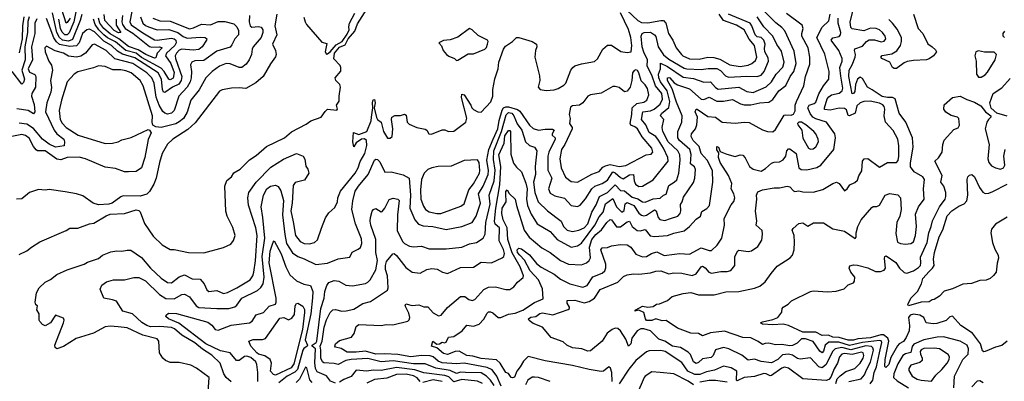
# Model space of a CAD drawing. Extents: x 1603745 to 1745082, y 385868 to 533966.
# Tile 484 of 646: x 1720009 to 1727573, y 446417 to 449192. Entities that reach past the tile are written whole.
import ezdxf

# ---------------------------------------------------------------- set-up
doc = ezdxf.new("R2010")
doc.units = 0

msp = doc.modelspace()

# ---------------------------------------------------------------- linework, layer by layer
at = {"layer": '0CON20XD'}
for points in [[(1720396.4, 449205), (1720375, 449170.4), (1720365, 449164.7), (1720315.8, 449325.8)], [(1721983.8, 449235), (1721970, 449145), (1721984.8, 449075), (1721950.5, 449005), (1721974.6, 448954.6), (1721979.4, 448925), (1721973.5, 448906.5), (1721935, 448852.9), (1721879.5, 448755), (1721823.4, 448706.6), (1721745.5, 448664.5), (1721695, 448669.4), (1721636.1, 448666.1), (1721565, 448654), (1721545, 448644), (1721358.4, 448401.6), (1721301, 448349), (1721185.8, 448275), (1721145, 448237.1), (1721105, 448166.2), (1721082.5, 448095), (1721057.1, 447975), (1721040.5, 447929.5), (1721006.9, 447873.1), (1720985, 447852.2), (1720935, 447836.4), (1720805, 447840), (1720785, 447833.3), (1720720, 447785), (1720695, 447776.7), (1720615, 447771.2), (1720572.5, 447785), (1720495, 447839.2), (1720445, 447855.8), (1720359.5, 447870.5), (1720235, 447890), (1720205, 447883.3), (1720155, 447888.8), (1720085, 447866.2), (1720025, 447816.2), (1719985, 447814)], [(1720100, 447445), (1720163.3, 447486.7), (1720365, 447573.8), (1720395, 447592), (1720455, 447592.9), (1720545, 447626), (1720578.8, 447631.2), (1720672.3, 447687.7), (1720705, 447700), (1720814.2, 447704.2), (1720905, 447732), (1720925, 447728.8), (1720935, 447717.5), (1720967.3, 447627.3), (1721035, 447531.2), (1721103.3, 447465), (1721165, 447428.8), (1721195, 447428), (1721305, 447404), (1721423.9, 447403.9), (1721575, 447444), (1721630.5, 447469.5), (1721652.7, 447497.3), (1721664, 447535), (1721646.5, 447596.5), (1721603.1, 447685), (1721591.7, 447721.7), (1721585.5, 447915), (1721601.7, 447958.3), (1721636, 447985), (1721655, 448016.2), (1721703.3, 448045), (1721773.8, 448116.2), (1721825, 448150), (1721905, 448218.6), (1722043.3, 448285), (1722097.9, 448332.1), (1722210.2, 448389.8), (1722246.2, 448415), (1722325, 448443.1), (1722355, 448486.7), (1722375, 448504.4), (1722445, 448496.7), (1722450, 448505), (1722443.2, 448535), (1722463.5, 448566.5), (1722463, 448605), (1722473.6, 448675), (1722467.7, 448695), (1722439, 448725), (1722431.7, 448745), (1722476.4, 448796.4), (1722476.5, 448825), (1722470.4, 448840.4), (1722421.5, 448891.5), (1722428.8, 448935), (1722465, 448981.2), (1722510.5, 448999.5), (1722533, 449045), (1722584, 449105), (1722605, 449160), (1722675, 449273.8)], [(1721457.5, 446335), (1721465.3, 446445.3), (1721368.2, 446518.2), (1721325, 446539.9), (1721235, 446561.4), (1721165, 446560.4), (1721130.4, 446575), (1721109.8, 446595), (1721084.1, 446635), (1721078.1, 446725), (1721065, 446741.4), (1720955, 446771.9), (1720835, 446828.2), (1720765, 446834.2), (1720705, 446839.6), (1720665, 446834.5), (1720575.8, 446785), (1720444, 446745), (1720345.4, 446684.6), (1720295, 446666.2), (1720281.2, 446675), (1720280, 446695), (1720345.8, 446865.8), (1720350, 446885), (1720345, 446901.2), (1720285, 446923.8), (1720245, 446866.2), (1720205, 446843.3), (1720185, 446853.3), (1720163.8, 446875), (1720158.8, 446885), (1720160, 446935), (1720141.2, 446965), (1720146.7, 446995), (1720132.3, 447002.3), (1720126.9, 447025), (1720138.8, 447095), (1720158.6, 447135), (1720205, 447176.5), (1720245, 447198.2), (1720295, 447236.9), (1720375, 447273.2), (1720505, 447315.6), (1720529.8, 447330.2), (1720615, 447359.4), (1720646.2, 447383.8), (1720710.2, 447409.8), (1720755, 447418.1), (1720795, 447414.4), (1720835, 447424.3), (1720862.1, 447422.1), (1720945, 447367.5), (1721013.9, 447283.9), (1721095, 447207.3), (1721145, 447175.3), (1721175, 447172), (1721235, 447219), (1721275, 447233.9), (1721335, 447203.3), (1721395, 447199.6), (1721425.5, 447165), (1721447.6, 447117.6), (1721461.2, 447105), (1721524.6, 447114.6), (1721575, 447091.5), (1721605, 447098.7), (1721677, 447133), (1721780, 447195), (1721799.1, 447225), (1721808.9, 447255), (1721819.9, 447340.1), (1721833.7, 447535), (1721823.2, 447595), (1721768.1, 447768.1), (1721762.8, 447825), (1721769.7, 447865), (1721826.2, 447943.8), (1721939.4, 448060.6), (1722035, 448122.5), (1722135, 448165.6), (1722188, 448145), (1722200.4, 448120.4), (1722208.5, 448068.5), (1722224, 448045), (1722230, 448015), (1722198.4, 447961.6), (1722126.6, 447943.4), (1722109.7, 447920.3), (1722103.3, 447785), (1722091.6, 447725), (1722109.5, 447640.5), (1722128.8, 447535), (1722165, 447490), (1722195, 447474.6), (1722235, 447470.8), (1722275, 447482.5), (1722298.1, 447501.9), (1722327, 447593), (1722359.7, 447670.3), (1722385, 447708.8), (1722429.7, 447750.3), (1722452, 447795), (1722454.2, 447825), (1722472.9, 447875), (1722587.2, 448015), (1722610.6, 448055), (1722625.7, 448104.3), (1722661.2, 448165), (1722675, 448227.5), (1722672.7, 448265), (1722657.8, 448277.8), (1722635, 448274.6), (1722594.2, 448245.8), (1722575, 448216.7), (1722569.2, 448255), (1722574.7, 448325.3), (1722615, 448312.1), (1722675, 448334.5), (1722710.4, 448415), (1722713.1, 448443.1), (1722722.7, 448515), (1722720, 448555), (1722725, 448576), (1722735, 448580.8), (1722740.2, 448555), (1722732, 448515), (1722750.4, 448440.4), (1722757.2, 448427.2), (1722787.1, 448405), (1722803.1, 448335), (1722835, 448283.3), (1722855, 448283.3), (1722870, 448295), (1722875.6, 448355), (1722865.8, 448425), (1722868.8, 448445), (1722892.1, 448457.9), (1722935, 448457.1), (1722965, 448465.8), (1722978.1, 448458.1), (1722985.9, 448405.9), (1723000.9, 448390.9), (1723060, 448365), (1723125, 448352.5), (1723137.5, 448345), (1723152.5, 448315), (1723173, 448313), (1723255, 448346.2), (1723275, 448346.2), (1723304.2, 448334.2), (1723345, 448337.5), (1723436, 448405), (1723443.1, 448436.9), (1723403.2, 448595), (1723405, 448620), (1723425, 448614.2), (1723475, 448537.1), (1723482.9, 448515), (1723495, 448502.3), (1723530, 448485), (1723555, 448481.5), (1723628.1, 448561.9), (1723643.5, 448605), (1723644.3, 448655.7), (1723660.5, 448739.5), (1723684.2, 448815), (1723689.4, 448865), (1723726, 448965), (1723740.7, 448989.3), (1723795, 449025.4), (1723825.7, 449054.3), (1723845, 449056.8), (1723946.7, 449025), (1723978.5, 449005), (1723981.2, 448985), (1723971.3, 448955), (1723965.8, 448905), (1724001.6, 448761.6), (1724005.3, 448724.7), (1723993.3, 448675), (1724006.4, 448656.4), (1724055, 448648.1), (1724115, 448654.4), (1724145.4, 448664.6), (1724189.6, 448690.4), (1724206, 448705), (1724243.8, 448805), (1724258.8, 448825), (1724275, 448837.1), (1724325, 448853.1), (1724425, 448871.2), (1724447.2, 448892.8), (1724488.8, 448965), (1724525, 448997.5), (1724555, 448996), (1724627.6, 448947.6), (1724675, 448939.4), (1724706.2, 448945), (1724713.1, 448995), (1724703.3, 449055), (1724685, 449116), (1724624.5, 449245)], [(1720487.1, 449232.9), (1720473.9, 449185), (1720415, 449040.2), (1720385, 449027.9), (1720338.4, 449035), (1720314.5, 449054.5), (1720294.2, 449094.2), (1720260.1, 449245)], [(1720443.8, 449266.2), (1720425.2, 449174.8), (1720388.5, 449091.5), (1720375, 449076.7), (1720355, 449076.9), (1720335, 449095.2), (1720322.6, 449125), (1720310.9, 449195)], [(1720869.6, 449255), (1720854.4, 449175), (1720865, 449151.9), (1720955, 449091), (1721045, 449038), (1721065.6, 449035.6), (1721175, 449050.6), (1721196, 449046), (1721208.8, 449035), (1721210.3, 449015), (1721200, 448995), (1721138.3, 448935), (1721129.8, 448915), (1721170.1, 448855), (1721195, 448787.1), (1721187.2, 448742.8), (1721165, 448730), (1721155, 448735.3), (1721118.9, 448795), (1721095, 448819.4), (1720945, 448902.2), (1720904, 448934), (1720825.2, 448955.2), (1720745, 449022.8), (1720685, 449053.1), (1720655, 449076.8), (1720616.1, 449115), (1720587.9, 449155), (1720577.5, 449195)], [(1721633.6, 446413.6), (1721595.9, 446445.9), (1721576.9, 446475), (1721549.7, 446555), (1721485, 446618.1), (1721412.9, 446662.9), (1721355, 446711.3), (1721255, 446770.7), (1721199.7, 446819.7), (1721175, 446828.5), (1721085, 446836.3), (1721015, 446834.9), (1720985, 446844.3), (1720948.5, 446868.5), (1720875, 446935.4), (1720802, 446955), (1720751.8, 447031.8), (1720723, 447043), (1720655, 447053.8), (1720626.2, 447125), (1720641.2, 447155), (1720675, 447179.2), (1720730, 447195), (1720815, 447194.4), (1720885, 447213.3), (1720925.5, 447214.5), (1720975, 447188.8), (1721083.4, 447083.4), (1721132.9, 447052.9), (1721195, 447048.9), (1721255, 447082.3), (1721275.3, 447085.3), (1721315, 447064.5), (1721365, 446996.2), (1721385, 446982.4), (1721524, 446976), (1721615, 446974.6), (1721662.2, 446987.8), (1721678.5, 447001.5), (1721716.2, 447055), (1721835.6, 447114.4), (1721863, 447137), (1721880, 447165), (1721888.4, 447215), (1721872.7, 447375), (1721892.8, 447515), (1721878.3, 447675), (1721863.2, 447755), (1721881.8, 447845), (1721908.8, 447895), (1721935, 447913.8), (1721975, 447923.1), (1721995, 447912), (1722015, 447878), (1722034.8, 447804.8), (1722029.4, 447695), (1722045, 447543.3), (1722060, 447475), (1722105, 447403.2), (1722145, 447374.6), (1722195, 447357.7), (1722283.4, 447313.4), (1722375, 447322.9), (1722455, 447356.5), (1722545, 447370), (1722563, 447407), (1722610.2, 447429.8), (1722626.2, 447443.8), (1722638.5, 447475), (1722635, 447510), (1722588.9, 447625), (1722560.3, 447735), (1722568.1, 447801.9), (1722586.2, 447875), (1722611.8, 447915), (1722686, 448004), (1722735, 448113.3), (1722745, 448122.2), (1722758.9, 448118.9), (1722775, 448101.9), (1722815, 448021.9), (1722863.3, 448023.3), (1722955, 448002.2), (1723002.1, 447975), (1723010.8, 447845), (1723005.8, 447745), (1723043.8, 447655), (1723073.7, 447623.7), (1723109.7, 447609.7), (1723184.3, 447604.3), (1723285, 447582.3), (1723405, 447603.8), (1723485, 447634.5), (1723516.2, 447685), (1723550.4, 447785), (1723534.8, 447855.2), (1723570, 447915), (1723607.6, 448005), (1723611.2, 448035), (1723598.5, 448115), (1723612.2, 448195), (1723645.7, 448274.3), (1723682.3, 448355), (1723692.6, 448417.4), (1723715, 448497.8), (1723725, 448514.4), (1723745, 448523.1), (1723765, 448523.5), (1723833.7, 448503.7), (1723850.8, 448490.8), (1723925, 448383.5), (1723955, 448357.6), (1723995, 448344.4), (1724045, 448351.3), (1724101.2, 448351.2), (1724114.4, 448345), (1724099.5, 448315), (1724100.6, 448305), (1724122.2, 448285), (1724123.6, 448275), (1724075, 448176.5), (1724067.7, 448145), (1724067.4, 448037.4), (1724096.2, 447975), (1724071.8, 447895), (1724085, 447861.9), (1724119.2, 447839.2), (1724195, 447821.9), (1724245, 447765.6), (1724295, 447759.5), (1724315, 447768.6), (1724355, 447816.7), (1724405.3, 447895), (1724426.5, 447915), (1724485, 447935.7), (1724525, 447959.7), (1724566.2, 448023.8), (1724585, 448017.9), (1724625, 447981.1), (1724645, 447970.5), (1724695, 448000.6), (1724723.7, 448003.7), (1724728.9, 447955), (1724739.9, 447929.9), (1724765, 447910.9), (1724795, 447913.6), (1724875, 447963.1), (1724990, 448105), (1724988.9, 448135), (1724955.9, 448205), (1724917.3, 448267.3), (1724895.1, 448295.1), (1724846, 448326), (1724820.3, 448385), (1724786.6, 448425), (1724796, 448484), (1724855, 448491.8), (1724883.5, 448505), (1724930.3, 448545), (1724947.7, 448582.3), (1724941.4, 448625), (1724894.2, 448684.2), (1724865, 448766.8), (1724829.2, 448835), (1724833.4, 448885), (1724803.2, 448943.2), (1724790.9, 448985), (1724784.4, 449065.6), (1724791.5, 449085), (1724806.4, 449093.6), (1724855, 449096.4), (1724885, 449076.9), (1724895, 449063.3), (1724913.5, 448985), (1724955, 448921.3), (1724995, 448888.9), (1725115, 448821.1), (1725135, 448814.1), (1725245, 448810.2), (1725298.2, 448818.2), (1725365, 448817.8), (1725392.5, 448802.5), (1725431.7, 448761.7), (1725455, 448752.1), (1725595, 448759.1), (1725674.7, 448755.3), (1725705, 448766.8), (1725728.8, 448795), (1725761.8, 448875), (1725760.1, 448900.1), (1725732.8, 448945), (1725730.1, 448970.1), (1725735.3, 449005.3), (1725725, 449035.6), (1725706.7, 449055), (1725675, 449061.9), (1725658.3, 449075), (1725634.1, 449144.1), (1725621.1, 449165), (1725455.1, 449235.1)], [(1720749.7, 449195), (1720750, 449150), (1720786.9, 449093.1), (1720767.6, 449092.4), (1720735, 449108), (1720664.2, 449185), (1720657.4, 449232.6)], [(1723655, 446383.7), (1723626.4, 446426.4), (1723595.8, 446455.8), (1723555, 446482.5), (1723435, 446484.1), (1723395, 446485.5), (1723365, 446476.1), (1723315, 446500), (1723205, 446516.4), (1723125, 446551.7), (1723035, 446550), (1722877.2, 446572.8), (1722785, 446565.8), (1722685, 446591.1), (1722555.8, 446585), (1722514.4, 446575), (1722455, 446546.6), (1722424.2, 446554.2), (1722345, 446557.2), (1722335, 446565.4), (1722323.9, 446595), (1722323.2, 446655), (1722316.7, 446685), (1722331.9, 446725), (1722348.8, 446831.2), (1722365, 446888.9), (1722395, 446944.5), (1722415, 446964.5), (1722435, 446967.9), (1722485, 446955.5), (1722518.1, 446958.1), (1722575, 446971.2), (1722645, 447014.5), (1722705, 447030), (1722834.2, 447115), (1722839.2, 447135), (1722834.7, 447225), (1722820, 447275), (1722819.2, 447305), (1722827.9, 447335), (1722875, 447396), (1722885, 447398), (1722905, 447381.9), (1722975, 447289.6), (1723025, 447253.8), (1723085, 447245.4), (1723136.4, 447273.6), (1723175, 447281.5), (1723216.6, 447276.6), (1723256.2, 447255), (1723295, 447244.5), (1723395, 447289.2), (1723495, 447292.5), (1723555, 447330), (1723635, 447326.7), (1723715.8, 447364.2), (1723727.5, 447375), (1723733.6, 447396.4), (1723725, 447428.9), (1723691.5, 447495), (1723696.5, 447595), (1723662.9, 447622.9), (1723657.5, 447645), (1723665.8, 447745), (1723699, 447925), (1723706, 448066), (1723691, 448155), (1723731.9, 448245), (1723735, 448300.8), (1723765, 448341.8), (1723775, 448341.9), (1723780, 448335), (1723781.2, 448161.2), (1723801.7, 448091.7), (1723825, 448060), (1723864.7, 448024.7), (1723898.4, 447938.4), (1723906.6, 447895), (1723901.4, 447815), (1723909.8, 447765), (1723938.2, 447698.2), (1723985, 447626.2), (1724085, 447566.2), (1724137.3, 447505), (1724245, 447446.2), (1724295, 447455.4), (1724325, 447476.8), (1724427.4, 447615), (1724461.8, 447678.2), (1724491.5, 447715), (1724510.8, 447779.2), (1724565, 447819.2), (1724595.1, 447755.1), (1724635, 447715.4), (1724653.3, 447726.7), (1724661.9, 447778.1), (1724675, 447788.1), (1724727.8, 447765), (1724765, 447708), (1724785, 447691.3), (1724805, 447687.8), (1724825, 447692.8), (1724885, 447733.6), (1724897.8, 447725), (1724915, 447674.3), (1724928.1, 447658.1), (1724965, 447651.2), (1725008.6, 447665), (1725064.4, 447685), (1725083.2, 447705), (1725088.8, 447725), (1725086.9, 447773.1), (1725099.6, 447795), (1725108.8, 447831.2), (1725185, 447942), (1725196.1, 447975), (1725201.7, 448041.7), (1725193.1, 448063.1), (1725161.8, 448085), (1725167.5, 448157.5), (1725157.3, 448195), (1725076.8, 448265), (1725065.3, 448285), (1725066.2, 448333.8), (1725095.3, 448405), (1725098.4, 448455), (1725055, 448559.1), (1725021.4, 448661.4), (1724986.7, 448725), (1724984.8, 448745.2), (1724995, 448749.5), (1725005, 448745.2), (1725038.3, 448708.3), (1725062, 448692), (1725155, 448660.7), (1725245, 448582.2), (1725265, 448580.3), (1725305, 448598), (1725365, 448565.8), (1725415, 448566.9), (1725485, 448579.2), (1725546.4, 448546.4), (1725575, 448539.1), (1725625, 448538.1), (1725695, 448554.1), (1725765, 448557.9), (1725795, 448578.5), (1725840.9, 448645), (1725894.2, 448685.8), (1725927.8, 448755), (1725956.5, 448795), (1725974.4, 448855), (1725959.9, 448949.9), (1725886.3, 449106.3), (1725865, 449131.5), (1725816.9, 449166.9), (1725721.9, 449265)], [(1722365, 448928.8), (1722375, 448930.8), (1722395, 448944.4), (1722440.6, 448999.4), (1722485.4, 449025), (1722525, 449080.8), (1722541.5, 449115), (1722536.6, 449136.6), (1722543.1, 449165), (1722585, 449242.4)], [(1724561.4, 446415), (1724558.2, 446485), (1724548, 446518), (1724535, 446527.5), (1724495, 446495.5), (1724475, 446492.5), (1724385, 446506.5), (1724255, 446538.7), (1724045, 446572.5), (1723915, 446605.9), (1723878.8, 446571.2), (1723855, 446527.8), (1723827.5, 446495), (1723810.7, 446449.3), (1723795, 446441.9), (1723785, 446446), (1723765, 446477.1), (1723745, 446482.9), (1723700.9, 446555), (1723672.5, 446582.5), (1723555, 446591.6), (1723490.7, 446610.7), (1723443.3, 446615), (1723385, 446646.6), (1723353.5, 446646.5), (1723295, 446623.1), (1723265, 446629.4), (1723214.6, 446674.6), (1723173.8, 446685), (1723182.5, 446725), (1723215, 446701.2), (1723235, 446704), (1723255, 446716), (1723272.1, 446712.1), (1723285, 446716.7), (1723304.6, 446755), (1723345, 446759.7), (1723408.4, 446805), (1723445, 446848), (1723495, 446839.4), (1723538.2, 446855), (1723576, 446894), (1723600.3, 446939.7), (1723611.3, 446948.7), (1723625, 446950), (1723645, 446941.9), (1723684.2, 446905), (1723705, 446906.6), (1723765, 446932.5), (1723815, 446939.8), (1723875, 446962.7), (1723965, 447020.3), (1724030.5, 447049.5), (1724024.6, 447125.4), (1723994, 447195), (1723931.5, 447265), (1723886.8, 447346.8), (1723852.1, 447385), (1723834.8, 447405), (1723830.2, 447425), (1723845, 447438.7), (1723865, 447432.1), (1723925, 447388), (1723980.6, 447320.6), (1724015, 447291.8), (1724115, 447238), (1724165, 447199.6), (1724235, 447164.7), (1724335, 447140.3), (1724367.8, 447152.2), (1724412.5, 447217.5), (1724484.2, 447245.8), (1724504.3, 447265.7), (1724511.6, 447288.4), (1724510.9, 447315), (1724473.1, 447425), (1724485, 447440.6), (1724525, 447443.6), (1724555, 447455.4), (1724625, 447466.2), (1724675, 447463.8), (1724705.3, 447445.3), (1724742.4, 447392.4), (1724795, 447372.9), (1724825, 447374.5), (1724863, 447397), (1724905, 447410.4), (1724961.1, 447381.1), (1725038.4, 447391.6), (1725078.5, 447398.5), (1725155, 447391.5), (1725245, 447440.5), (1725305, 447421.2), (1725325, 447420.9), (1725368.3, 447461.7), (1725403.1, 447515), (1725422.7, 447615), (1725421.8, 447665), (1725475, 447772), (1725495, 447795.8), (1725502.8, 447825), (1725496.6, 447855), (1725475.4, 447895), (1725478.9, 447935), (1725455.6, 447995), (1725389.7, 448095), (1725378.2, 448135), (1725380.5, 448170.5), (1725364.4, 448194.4), (1725365, 448219.2), (1725378.2, 448215), (1725390.7, 448180.7), (1725441.2, 448161.2), (1725505, 448142.2), (1725545, 448154.3), (1725565, 448151.4), (1725582.4, 448132.4), (1725616.7, 448065), (1725645, 448045.4), (1725705, 448028.5), (1725739, 448051), (1725785, 448090), (1725805, 448098.5), (1725845, 448100), (1725875, 448117.1), (1725893.9, 448145), (1725901.8, 448185), (1725915, 448202.2), (1725925, 448201.1), (1725975.3, 448165), (1725995.7, 448055), (1726013, 448043), (1726055, 448039.7), (1726132, 448058), (1726165, 448075.4), (1726263.1, 448195), (1726277.5, 448285), (1726271.2, 448315), (1726206.9, 448406.9), (1726125, 448430), (1726102, 448445), (1726081.4, 448471.4), (1726064, 448515), (1726073.8, 448535), (1726111.9, 448548.1), (1726125, 448560.4), (1726148, 448622), (1726185, 448685.6), (1726225.4, 448735), (1726227.3, 448795), (1726195, 448928), (1726134.1, 449055), (1726174, 449136), (1726225, 449182.9), (1726236, 449235)], [(1723826.7, 447765), (1723885, 447576.9), (1723922.6, 447522.6), (1724019.9, 447439.9), (1724085.3, 447405.3), (1724163.1, 447345), (1724225, 447314.7), (1724325, 447309.5), (1724362.9, 447325), (1724385, 447344.5), (1724394.7, 447365.3), (1724385.7, 447445), (1724403.9, 447505), (1724435, 447542.5), (1724479.9, 447580.1), (1724519.3, 447635), (1724545, 447658.1), (1724555, 447657.1), (1724595, 447601.1), (1724625, 447602.4), (1724675, 447639.7), (1724695, 447646.4), (1724715, 447604.6), (1724753.5, 447573.5), (1724775, 447571.9), (1724815, 447581.5), (1724852.8, 447532.8), (1724885, 447527.8), (1724918.8, 447531.2), (1724985, 447535.4), (1725035, 447554.6), (1725115, 447570.4), (1725155.9, 447604.1), (1725205, 447660), (1725240, 447685), (1725249.5, 447720.5), (1725288.1, 447741.9), (1725307.8, 447765), (1725335.3, 447945), (1725331.9, 448035), (1725290.5, 448115), (1725245.2, 448165.2), (1725228, 448218), (1725184.2, 448265), (1725167.2, 448295), (1725170.4, 448315), (1725200.9, 448355), (1725211.6, 448385), (1725216.6, 448445), (1725199.1, 448485), (1725205, 448504.6), (1725215, 448505.6), (1725295, 448450), (1725355, 448443.1), (1725405, 448405.5), (1725505, 448398.9), (1725575, 448404.5), (1725612.6, 448402.6), (1725715, 448346.7), (1725755, 448334.2), (1725795, 448332), (1725815, 448350), (1725881.9, 448458.1), (1725895, 448463.1), (1725935, 448459.2), (1725955, 448466.2), (1725966.4, 448493.6), (1725967.6, 448535), (1725975.7, 448564.3), (1726033.4, 448685), (1726045.3, 448755), (1726079.6, 448850.4), (1726080.3, 448905), (1726065.8, 448975), (1726018.2, 449065), (1726017.1, 449085), (1726028.2, 449125), (1726020, 449150), (1725900.4, 449240.4)], [(1724675, 449263.3), (1724758.9, 449185), (1724785, 449169.6), (1724835, 449168.5), (1724935, 449186.8), (1724955.8, 449185), (1724972.5, 449165), (1724993.1, 449085), (1725027.1, 449035), (1725052, 448975), (1725094, 448925), (1725104, 448915), (1725155, 448893), (1725229, 448889), (1725296.7, 448903.3), (1725341.5, 448901.5), (1725388.9, 448888.9), (1725465, 448846.6), (1725545, 448833.5), (1725605, 448842.3), (1725634.9, 448855.1), (1725661.7, 448878.3), (1725671.2, 448905), (1725654.2, 448995), (1725613.5, 449043.5), (1725574.7, 449114.7), (1725515, 449150), (1725414.9, 449184.9), (1725383.1, 449235)], [(1726542.8, 446397.2), (1726564.4, 446425), (1726574.2, 446485), (1726591.5, 446528.5), (1726615, 446635.4), (1726631.6, 446715), (1726626.6, 446726.6), (1726615, 446730.7), (1726485, 446713.4), (1726385, 446692), (1726302.2, 446717.8), (1726225, 446717.4), (1726196.7, 446695), (1726185, 446648.6), (1726175, 446633.8), (1726155, 446647.5), (1726105, 446721.6), (1726045, 446741.5), (1726015, 446741.4), (1725981.5, 446708.5), (1725945, 446691.1), (1725925, 446688.9), (1725865, 446699.1), (1725815, 446696.2), (1725765, 446709.5), (1725735, 446707.6), (1725715, 446699.1), (1725682.6, 446722.6), (1725625, 446749.1), (1725565, 446753.4), (1725425, 446801.6), (1725315, 446787.4), (1725254.3, 446765), (1725225, 446784.7), (1725165, 446787.1), (1725063.8, 446825), (1724975, 446882), (1724945, 446880.3), (1724895, 446896.9), (1724865, 446883.5), (1724825, 446883.1), (1724815.7, 446895), (1724804, 446945), (1724765, 446962.5), (1724735, 446953.8), (1724743.3, 446965), (1724795, 446994.4), (1724835, 446984.4), (1724875, 446990.8), (1724902.5, 447007.5), (1724925, 447010), (1724985, 447036), (1725022.7, 447067.3), (1725105, 447090), (1725165, 447096.9), (1725225, 447081.1), (1725345, 447080.3), (1725435, 447103.6), (1725533.9, 447106.1), (1725655, 447130.5), (1725695, 447147.8), (1725735, 447179.4), (1725782, 447245), (1725828.9, 447301.1), (1725928.8, 447365), (1725945, 447383.8), (1725958.6, 447425), (1725961.4, 447485), (1725960, 447535), (1725944.3, 447575.7), (1725950.8, 447589.2), (1725995, 447626.9), (1726025, 447632.2), (1726065, 447608), (1726107, 447633), (1726185, 447632.9), (1726255, 447587.9), (1726345, 447568.1), (1726427, 447513), (1726436, 447524), (1726434, 447555), (1726447.5, 447605), (1726474.5, 447655), (1726555, 447751.4), (1726565, 447758.6), (1726595, 447759.2), (1726615, 447768), (1726658, 447845), (1726695, 447858.1), (1726755, 447847.5), (1726776, 447825), (1726780, 447735), (1726770.8, 447685), (1726748.9, 447635), (1726739.8, 447550.2), (1726753.6, 447485), (1726775, 447474), (1726815, 447470.4), (1726855, 447473.6), (1726875, 447485.8), (1726891.8, 447535), (1726900, 447605), (1726890.2, 447699.8), (1726915, 447756.2), (1726957.8, 447815), (1726952.1, 447895), (1726960, 447965), (1726947.5, 447985), (1726881.1, 448025), (1726853.6, 448063.6), (1726853.4, 448093.4), (1726874.4, 448215), (1726866.9, 448285), (1726815.6, 448405.6), (1726764.6, 448475), (1726735, 448584.3), (1726715.3, 448595.3), (1726675, 448594.8), (1726635, 448602.9), (1726557, 448653), (1726522.7, 448675), (1726485, 448740), (1726465, 448751.8), (1726444.7, 448735), (1726431.2, 448695), (1726425, 448640.8), (1726415, 448625.6), (1726405, 448623.5), (1726378.9, 448755), (1726380.8, 448805), (1726405.4, 448844.6), (1726428.6, 448905), (1726430.3, 448925), (1726421.6, 448955), (1726425, 448968.5), (1726485, 448988.9), (1726514.6, 449025.4), (1726535, 449037.8), (1726575, 449038.2), (1726627.2, 449022.8), (1726651.4, 449028.6), (1726664, 449045), (1726658.6, 449065), (1726638.6, 449095), (1726614.7, 449114.7), (1726588.8, 449125), (1726545, 449127.6), (1726495, 449106.5), (1726405, 449123.2), (1726393.5, 449133.5), (1726390.2, 449175), (1726409, 449255)], [(1726876.7, 449235), (1726911.3, 449125), (1726948.5, 449085), (1726985, 449006), (1727020, 448985), (1727045, 448960), (1727051.2, 448945), (1727028.8, 448915), (1726995, 448892.2), (1726975, 448884.5), (1726875, 448880), (1726828.3, 448871.7), (1726805, 448861.3), (1726745, 448817.1), (1726727, 448817), (1726715, 448824.4), (1726695, 448866.9), (1726632.5, 448895), (1726624.2, 448905), (1726635, 448916.2), (1726709.5, 448930.5), (1726747.1, 448952.9), (1726776, 448995), (1726784.1, 449025), (1726782.8, 449055), (1726749.4, 449119.4), (1726715.5, 449165), (1726685, 449193.7)], [(1720080.9, 449215), (1720071.2, 449178.8), (1720069.8, 449095), (1720049.9, 448985), (1720052, 448885), (1720025.6, 448805), (1720047.1, 448735), (1720039.5, 448710.5), (1720025, 448696.9), (1719952.2, 448795)], [(1720141.8, 449198.2), (1720126, 449165), (1720125.2, 449085), (1720100.2, 448985), (1720107.3, 448885), (1720075.6, 448815), (1720085, 448788.8), (1720125, 448770.3), (1720132.8, 448755), (1720129.7, 448675), (1720103.3, 448625), (1720099.1, 448605), (1720119.7, 448540.3), (1720124.4, 448485.6), (1720115, 448470.8), (1720074.7, 448494.7), (1719987.5, 448507.5)], [(1720041.4, 449215), (1720030.7, 449145), (1720027.8, 449045), (1720005, 448937.5)], [(1721032.8, 449202.8), (1721085, 449183.2), (1721165, 449181.5), (1721315, 449122), (1721345, 449128.9), (1721405, 449158.3), (1721475, 449152.7), (1721535, 449177.4), (1721585, 449179.2), (1721655, 449160), (1721677.9, 449137.9), (1721690.5, 449110.5), (1721689.2, 449075), (1721661.1, 449045), (1721640.1, 448999.9), (1721625, 448982.5), (1721525, 448949.4), (1721425, 448879.7), (1721355, 448875.4), (1721330.8, 448865), (1721321.1, 448845), (1721329.7, 448795), (1721326.5, 448746.5), (1721317.8, 448715), (1721295.7, 448675), (1721231.1, 448605), (1721194.7, 448495), (1721175, 448473.7), (1721145, 448467.5), (1721125, 448473.6), (1721107.8, 448487.8), (1721081.5, 448535), (1721058, 448598), (1721041.9, 448705), (1721024.9, 448744.9), (1720985.8, 448785), (1720878.8, 448855), (1720741.1, 448891.1), (1720672.5, 448955), (1720585, 449005.5), (1720565, 449000), (1720514.3, 448935.7), (1720478.3, 448911.7), (1720445, 448904.7), (1720385, 448912.9), (1720344.7, 448934.7), (1720282.6, 448952.6), (1720215, 448988.8), (1720203.4, 448976.6), (1720204.5, 448945), (1720232.2, 448875), (1720252.6, 448842.6), (1720262.3, 448805), (1720245.9, 448725), (1720252.4, 448672.4), (1720248.6, 448635), (1720216.8, 448553.2), (1720207.6, 448485), (1720273.1, 448343.1), (1720295, 448316.6), (1720348.1, 448275), (1720354.3, 448255), (1720350, 448225), (1720285, 448213.8), (1720235, 448237.6), (1720185.3, 448275), (1720115, 448357.4), (1720065, 448391.5), (1720005, 448398.4)], [(1720937.9, 449215), (1720954.6, 449164.6), (1720975, 449147.2), (1720998.2, 449138.2), (1721065, 449113.5), (1721155, 449116.7), (1721225, 449093.5), (1721265, 449063.8), (1721295, 449050.6), (1721395, 449058.8), (1721434.6, 449054.6), (1721446.3, 449046.3), (1721445.3, 449035), (1721411.6, 448985), (1721386.5, 448963.5), (1721342, 448958), (1721255, 448966.1), (1721235, 448958.4), (1721214, 448935), (1721204.8, 448915), (1721206.7, 448895), (1721254.2, 448755), (1721248.9, 448725), (1721232.4, 448697.6), (1721182.5, 448675), (1721125, 448634.4), (1721115, 448635.6), (1721107.3, 448657.3), (1721098.9, 448735), (1721071.9, 448785), (1720895, 448898.5), (1720798.8, 448928.8), (1720761.5, 448951.5), (1720715, 448993.8), (1720656.9, 449026.9), (1720585, 449099), (1720545, 449119.1), (1720525, 449114.8), (1720490.9, 449085), (1720466.2, 449015), (1720445, 448990.7), (1720395, 448986.4), (1720315, 449002.4), (1720291.5, 449021.5), (1720272.4, 449052.4), (1720215, 449201.5)], [(1720799, 449225), (1720793.9, 449175), (1720798.5, 449155), (1720820.5, 449125), (1720879.4, 449089.4), (1721006.7, 448986.7), (1721025, 448980.7), (1721084, 448984), (1721099.7, 448979.7), (1721102.7, 448975), (1721065.2, 448935), (1721055, 448898.8), (1721045, 448896.5), (1720977.5, 448925), (1720920.1, 448960.1), (1720845.5, 448985.5), (1720771.7, 449045), (1720703.2, 449083.2), (1720655, 449124.3), (1720625.6, 449165), (1720615.3, 449205)], [(1721775.7, 449224.3), (1721773.2, 449175), (1721780.7, 449145), (1721793.3, 449135), (1721845, 449141.1), (1721864, 449134), (1721876.9, 449115), (1721877.5, 449095), (1721863.5, 449055), (1721803.3, 448983.3)], [(1722191.7, 449211.7), (1722201.2, 449175), (1722213.3, 449155), (1722330, 449020), (1722370, 449010), (1722355.8, 448945), (1722365, 448928.8)], [(1722435, 446402.1), (1722398, 446418), (1722365, 446457.6), (1722295, 446488.2), (1722281.1, 446515), (1722277.8, 446557.8), (1722282.5, 446665), (1722256.9, 446685), (1722255.6, 446695), (1722285.6, 446714.4), (1722290.8, 446725), (1722323.4, 446975), (1722347.2, 447055), (1722352.2, 447105), (1722368.3, 447151.7), (1722385, 447174.1), (1722425, 447190), (1722460, 447185), (1722514.6, 447154.6), (1722565, 447150.4), (1722665, 447167.2), (1722685, 447176.9), (1722701.5, 447195), (1722745, 447271.9), (1722757.2, 447345), (1722744.8, 447405), (1722744.1, 447505), (1722706.9, 447615), (1722701.6, 447645), (1722705, 447673.3), (1722716.9, 447723.1), (1722727.5, 447735), (1722745, 447742.5), (1722785, 447718.2), (1722795, 447720.9), (1722814.7, 447745), (1722847.6, 447812.4), (1722877.3, 447822.7), (1722915, 447815.6), (1722924.3, 447805), (1722912.5, 447695), (1722909.7, 447575), (1722949.9, 447489.9), (1722965.3, 447475.3), (1723005, 447454.6), (1723035, 447449.1), (1723095, 447454.4), (1723155, 447434.4), (1723285.4, 447434.6), (1723405, 447445.3), (1723465, 447472.5), (1723519, 447481), (1723569.5, 447515), (1723585.9, 447545), (1723590.6, 447635), (1723623.5, 447775), (1723616.8, 447845), (1723653.5, 447956.5), (1723662.4, 448037.6), (1723648.2, 448118.2), (1723652.8, 448185), (1723709.9, 448335), (1723747.5, 448462.5), (1723765, 448479.7), (1723789.4, 448475), (1723804.6, 448455), (1723832.2, 448392.2), (1723865.6, 448345), (1723894.5, 448255), (1723925, 448225.5), (1723965, 448214.4), (1723981.5, 448185), (1723968.4, 448065), (1723970.9, 448005), (1723957.7, 447945), (1723966.6, 447866.6), (1723993.2, 447795), (1724064.5, 447725), (1724169.4, 447645), (1724187.1, 447605), (1724215, 447575.4), (1724255, 447565.8), (1724305, 447577.5), (1724345, 447595.6), (1724375, 447625.9), (1724405, 447715.5), (1724439.1, 447770.9), (1724462.9, 447835), (1724525, 447864.8), (1724585, 447924.3), (1724625, 447882.2), (1724655, 447877.9), (1724715, 447830), (1724757, 447817), (1724795, 447793.1), (1724815, 447790.3), (1724875, 447817.5), (1724928.3, 447821.7), (1724955.4, 447844.6), (1724975, 447852.7), (1724995, 447920.5), (1725038.2, 447945), (1725056.8, 447963.2), (1725074.2, 448015), (1725084.3, 448115), (1725081, 448155), (1725064.3, 448184.3), (1724990.7, 448255), (1724949.5, 448335), (1724944.7, 448365), (1724956.9, 448425), (1724931.8, 448455), (1724939, 448471), (1724995, 448518.3), (1725003.8, 448565), (1724982.3, 448645), (1724932.1, 448715), (1724918.6, 448745), (1724916.5, 448773.5), (1724931.6, 448815), (1724932.6, 448857.4), (1724985, 448832.3), (1725105, 448751.5), (1725185, 448742), (1725265, 448711.6), (1725315, 448715.4), (1725355, 448671.2), (1725375, 448659.5), (1725534.1, 448674.1), (1725595, 448640.4), (1725645, 448633.4), (1725745, 448676.5), (1725783.7, 448716.3), (1725821.6, 448775), (1725872.6, 448827.4), (1725883.3, 448865), (1725860.6, 448950.6), (1725825, 449002.2), (1725795, 449065.3), (1725725, 449137.5), (1725674.6, 449214.6)], [(1726317.7, 448757.7), (1726310.5, 448825), (1726327.6, 448875), (1726327.6, 448895), (1726301.7, 448955), (1726244.1, 449035), (1726255, 449053.8), (1726305, 449064.1), (1726315.9, 449075), (1726317.5, 449095), (1726298.2, 449165), (1726295.9, 449205)], [(1723365, 448880), (1723375, 448882.5), (1723455, 448929.2), (1723495, 448930.8), (1723583.6, 448966.4), (1723595, 448978.8), (1723604.3, 449005), (1723607.5, 449025), (1723602, 449035), (1723531, 449071), (1723485, 449114.6), (1723465, 449123.6), (1723375, 449058.5), (1723315, 449038.5), (1723265, 449031.4), (1723230, 449015), (1723250.7, 448990.7), (1723263.3, 448955), (1723287.5, 448925), (1723305, 448912), (1723350, 448895), (1723365, 448880)], [(1727573.6, 449055), (1727564.6, 449065), (1727563.5, 449085), (1727576.4, 449103.6)], [(1721803.3, 448983.3), (1721794.4, 448965), (1721790, 448925), (1721772.1, 448885), (1721748.3, 448851.7), (1721715, 448825.6), (1721695, 448824.6), (1721625, 448852.5), (1721595, 448856.1), (1721545, 448836.3), (1721486.8, 448795), (1721440.3, 448745), (1721386.9, 448655), (1721325, 448575.6), (1721296.9, 448483.1), (1721266.5, 448435), (1721235, 448407.2), (1721207.5, 448392.5), (1721095.6, 448365.6), (1721055, 448370), (1721032.3, 448382.3), (1721025.8, 448405.8), (1721029.2, 448455), (1720957.6, 448685), (1720935, 448724.5), (1720865, 448784.1), (1720825, 448800), (1720786.2, 448806.2), (1720725, 448806.6), (1720665, 448832.8), (1720615, 448837.3), (1720575, 448821.6), (1720456.9, 448793.1), (1720427.2, 448772.8), (1720374.7, 448715.3), (1720330.2, 448575), (1720313, 448495), (1720321.4, 448425), (1720335, 448398.5), (1720365.9, 448365), (1720457.3, 448305), (1720665, 448241.6), (1720722.5, 448245), (1720764.7, 448255.3), (1720795, 448271.1), (1720865, 448288.9), (1720995, 448350), (1721007.5, 448345), (1721020, 448325), (1720997, 448273), (1720991.9, 448245), (1720970.9, 448135), (1720945.6, 448055), (1720905, 448028.1), (1720845, 448023.6), (1720815, 448024.6), (1720745, 448049.2), (1720665, 448061.3), (1720515, 448124.8), (1720465.7, 448135.7), (1720374.9, 448135.1), (1720325, 448117.4), (1720295, 448120.8), (1720205, 448184.4), (1720146.7, 448186.7), (1720135, 448193.1), (1720115, 448217.9), (1720081.8, 448281.8), (1720055, 448302.1), (1720025, 448310.2), (1719935, 448291.8)], [(1727375, 448751.2), (1727395, 448751.4), (1727425, 448768.1), (1727445, 448789.4), (1727503.1, 448885), (1727512.5, 448925), (1727495, 448944.2), (1727421.7, 448941.7), (1727375, 448953.8), (1727353.3, 448945), (1727347.5, 448915), (1727357.1, 448875), (1727360.8, 448775), (1727375, 448751.2)], [(1724295, 447944.7), (1724405, 448005.7), (1724461.9, 448028.1), (1724489.9, 448060.1), (1724508.7, 448071.3), (1724545, 448080.3), (1724615, 448066.1), (1724665, 448073.5), (1724821.4, 448155), (1724860.4, 448159.6), (1724874, 448175), (1724864.7, 448205), (1724792, 448292), (1724755.4, 448355.4), (1724735, 448370.9), (1724703.1, 448383.1), (1724699.5, 448395), (1724712.6, 448465), (1724713.8, 448515), (1724750.6, 448549.4), (1724805, 448558.6), (1724826.1, 448573.9), (1724841.9, 448615), (1724831.2, 448665), (1724815, 448693.1), (1724782.5, 448722.5), (1724765.8, 448785), (1724755, 448801.2), (1724742.3, 448807.7), (1724728.8, 448801.2), (1724718, 448785), (1724712.5, 448725), (1724698.8, 448675), (1724676, 448644), (1724655, 448639.4), (1724615, 448670.8), (1724585, 448680), (1724565, 448678.6), (1724475, 448629.1), (1724393.3, 448615), (1724373.8, 448605), (1724336, 448555), (1724308.8, 448535), (1724255, 448531.1), (1724240.4, 448519.6), (1724231.5, 448465), (1724237.1, 448435), (1724233.4, 448395), (1724253.1, 448365), (1724253.5, 448355), (1724196.7, 448233.3), (1724171.9, 448195), (1724158.9, 448125), (1724169.8, 448055), (1724203.1, 447983.1), (1724245, 447949.2), (1724295, 447944.7)], [(1726378.9, 446415), (1726473.4, 446436.6), (1726499.2, 446465), (1726513.6, 446505), (1726546, 446564), (1726567.7, 446655), (1726564.5, 446674.5), (1726553.4, 446683.4), (1726509.9, 446689.9), (1726395, 446657.3), (1726325, 446674.9), (1726275, 446665.9), (1726254.4, 446645), (1726204.7, 446545.3), (1726175, 446519.6), (1726148.3, 446528.3), (1726085, 446595.5), (1726005, 446586.1), (1725985, 446591.3), (1725946.9, 446616.9), (1725915, 446624.1), (1725870.2, 446619.8), (1725834, 446585), (1725785, 446558), (1725705, 446568.9), (1725655, 446585.8), (1725605, 446578.2), (1725557.8, 446617.8), (1725458, 446665), (1725415, 446674.7), (1725355, 446658.1), (1725336.8, 446615), (1725321.7, 446598.3), (1725255, 446587.8), (1725225, 446560), (1725205, 446553.5), (1725186, 446566), (1725163.1, 446623.1), (1725145, 446639.7), (1725085.2, 446675.2), (1725025, 446687.2), (1724965, 446724.5), (1724919.6, 446739.6), (1724855, 446804.7), (1724805, 446820.4), (1724781.5, 446818.5), (1724752.5, 446805), (1724712.5, 446747.5), (1724704.1, 446705), (1724685, 446687.1), (1724665, 446738.9), (1724623.6, 446803.6), (1724605, 446820.8), (1724585, 446824.4), (1724560.8, 446815), (1724523.3, 446785), (1724482.9, 446725), (1724395, 446651.4), (1724375, 446647.5), (1724326.6, 446666.6), (1724255, 446673.1), (1724213.6, 446693.6), (1724185, 446718.8), (1724092.4, 446752.4), (1724025, 446833.3), (1723955, 446860), (1723922.1, 446882.1), (1723919.2, 446895), (1723935, 446909.4), (1723975, 446913.1), (1724005, 446935.7), (1724025, 446940.8), (1724105, 446926), (1724222, 446968), (1724233.8, 446975), (1724234.2, 446985), (1724214.6, 447015), (1724215, 447037.5), (1724275, 447038.2), (1724345, 447018.4), (1724385, 447028), (1724423.9, 447055), (1724468.4, 447121.6), (1724603.1, 447176.9), (1724648.9, 447221.1), (1724675, 447232.5), (1724725, 447241.8), (1724765, 447238.8), (1724855, 447248.4), (1724895, 447261.3), (1724935, 447265.3), (1724995, 447242.5), (1725035, 447248.8), (1725095, 447247.1), (1725175, 447228.4), (1725205, 447241.8), (1725245, 447294.2), (1725255, 447299.4), (1725275, 447287.5), (1725303.3, 447253.3), (1725325, 447246.8), (1725395, 447259.4), (1725445, 447258.1), (1725472.1, 447267.9), (1725502.5, 447305), (1725504, 447375), (1725525, 447416.7), (1725535, 447423.8), (1725605, 447414), (1725631.7, 447418.3), (1725678.8, 447451.2), (1725710.3, 447499.7), (1725716.8, 447546.8), (1725712.2, 447575), (1725666.9, 447615), (1725671.3, 447648.7), (1725661.3, 447721.3), (1725672.5, 447815), (1725670, 447845), (1725679.5, 447870.5), (1725715, 447885.6), (1725805, 447902.2), (1725845, 447900.5), (1725905, 447914.3), (1725925, 447910), (1725955, 447877.5), (1725964.4, 447874.4), (1725995, 447878.5), (1726025, 447870), (1726105, 447869.4), (1726180.2, 447889.8), (1726255, 447935.8), (1726283.8, 447943.8), (1726303.9, 447933.9), (1726345, 447877.5), (1726365, 447893.3), (1726386.2, 447925), (1726425, 447943.1), (1726445, 447960), (1726456.2, 447993.8), (1726478.3, 448031.7), (1726482.7, 448107.3), (1726495.6, 448124.4), (1726525, 448125.8), (1726615, 448060), (1726675, 448096.5), (1726745, 448095.7), (1726757.6, 448112.4), (1726763.4, 448145), (1726763, 448225), (1726755.8, 448275), (1726720.7, 448340.7), (1726661.2, 448405), (1726649.5, 448455), (1726654.8, 448505), (1726651.2, 448525), (1726639.2, 448539.2), (1726615, 448552.6), (1726542.9, 448567.1), (1726495, 448564.1), (1726465, 448555.3), (1726439.8, 448530.2), (1726426.8, 448475), (1726385, 448453.9), (1726375, 448457.5), (1726360.8, 448500.8), (1726345, 448511.3), (1726305, 448512.5), (1726235, 448496.8), (1726192, 448502), (1726190.7, 448515), (1726213.3, 448585), (1726225, 448601.1), (1726245, 448616.2), (1726305, 448627.6), (1726328, 448645), (1726333.7, 448666.3), (1726317.7, 448757.7)], [(1727595, 448451.8), (1727515.3, 448475.3), (1727472.6, 448512.6), (1727461.2, 448555), (1727488.8, 448625), (1727555, 448670), (1727618.5, 448741.5)], [(1727596.4, 446723.6), (1727555, 446690.8), (1727505, 446678.6), (1727425, 446645.8), (1727415, 446643.8), (1727405, 446650), (1727389.2, 446705), (1727328.1, 446785), (1727240, 446845), (1727175, 446917.5), (1727155, 446912), (1727126.8, 446883.2), (1727055, 446859.2), (1727027.2, 446857.2), (1726972.5, 446865), (1726955.7, 446905), (1726923.6, 446925), (1726875, 446930.8), (1726849.3, 446925), (1726836.9, 446905), (1726845.9, 446845), (1726843.6, 446805), (1726818.2, 446751.8), (1726799.2, 446720.8), (1726765, 446702.9), (1726751.6, 446688.4), (1726700.3, 446599.7), (1726685.1, 446544.9), (1726662.4, 446522.4), (1726655, 446530), (1726657.8, 446585), (1726685.4, 446725.4), (1726678.1, 446748.1), (1726645, 446772), (1726625, 446773.1), (1726545, 446750.2), (1726448.4, 446741.6), (1726415, 446732.4), (1726375, 446732.3), (1726305, 446752.4), (1726255, 446754.9), (1726221.9, 446771.9), (1726175, 446766.8), (1726125, 446793.3), (1726025, 446794.8), (1725914.7, 446844.7), (1725875, 446854.2), (1725795, 446850), (1725715, 446853.8), (1725700, 446865), (1725715, 446874.2), (1725795, 446890.9), (1725832.5, 446905), (1725863.6, 446946.4), (1725866.7, 446975), (1725873.3, 446985), (1725912.3, 447007.7), (1725938.8, 447035), (1726085, 447106.2), (1726105, 447111.2), (1726217, 447103), (1726282.7, 447107.3), (1726343.6, 447126.4), (1726373.9, 447156.1), (1726415, 447173.3), (1726423.3, 447185), (1726423.8, 447215), (1726393.8, 447255), (1726381.2, 447285), (1726386.2, 447303.8), (1726415, 447310), (1726445, 447308), (1726525, 447288.7), (1726585, 447260.6), (1726621.7, 447258.3), (1726649.6, 447270.4), (1726660.6, 447285), (1726652.1, 447357.9), (1726655, 447373.3), (1726665, 447378.6), (1726739.6, 447329.6), (1726767.9, 447285), (1726805, 447251.8), (1726825, 447247.3), (1726875.6, 447265), (1726915, 447289.3), (1726928.4, 447305), (1726932.9, 447325), (1726929.8, 447369.8), (1726981.9, 447481.9), (1726993.1, 447555), (1727012.4, 447605), (1727021.2, 447648.8), (1727075, 447756), (1727119.1, 447815), (1727123.9, 447835), (1727122.9, 447865), (1727109.4, 447915), (1727086.7, 447945), (1727096.6, 447996.6), (1727040.6, 448105), (1727067.9, 448132.1), (1727095.3, 448174.7), (1727100.8, 448235), (1727112.5, 448267.5), (1727185, 448350), (1727218.7, 448361.3), (1727228.2, 448381.8), (1727224.3, 448434.3), (1727214.2, 448444.2), (1727165, 448458), (1727125, 448482), (1727110, 448505), (1727110.8, 448539.2), (1727175.8, 448594.2), (1727235.4, 448605.4), (1727285, 448578.5), (1727345, 448560), (1727391.7, 448531.7), (1727430, 448485), (1727469.4, 448455), (1727468.9, 448445), (1727452.5, 448425), (1727438.8, 448405), (1727425.5, 448355), (1727458.1, 448235), (1727447.1, 448125), (1727455.7, 448095), (1727475, 448070), (1727505, 448054.3), (1727544.3, 448044.3), (1727567.1, 448055), (1727577.8, 448075), (1727568.9, 448145), (1727579.4, 448195)], [(1726085, 448197.1), (1726105, 448201.4), (1726125, 448217.1), (1726145.4, 448255), (1726143.1, 448275), (1726125.3, 448315), (1726111.2, 448335), (1726047.5, 448385), (1726015, 448404.6), (1725993.6, 448406.4), (1725985.5, 448395), (1725987.1, 448385), (1726018, 448345), (1726025, 448282), (1726068, 448205), (1726085, 448197.1)], [(1723215, 447704.2), (1723245, 447704.7), (1723398.9, 447761.1), (1723425, 447779.2), (1723459.6, 447885), (1723495, 447932.9), (1723541.2, 448015), (1723545.2, 448035.2), (1723538.5, 448095), (1723525.6, 448115.6), (1723425, 448110.3), (1723325, 448068.6), (1723225.3, 448064.7), (1723175, 448054.5), (1723145, 448042.2), (1723115.5, 448015), (1723095.9, 447965), (1723088.3, 447885), (1723091.6, 447815), (1723110.7, 447760.7), (1723127.7, 447735), (1723155, 447717.3), (1723215, 447704.2)], [(1727595, 447677.3), (1727505, 447621.7), (1727475.2, 447585), (1727470, 447555), (1727483.2, 447483.2), (1727500.9, 447430.9), (1727525.5, 447385), (1727528.6, 447361.4), (1727517.5, 447322.5), (1727511.4, 447255), (1727491.4, 447228.6), (1727463.7, 447206.3), (1727435, 447192.2), (1727385, 447189.4), (1727321.7, 447168.3), (1727255, 447161.4), (1727175, 447125.7), (1727110.9, 447109.1), (1727075, 447070), (1727035, 447043.3), (1727018.3, 447041.7), (1726995, 447027.5), (1726935, 447024.2), (1726836.4, 446996.4), (1726832.5, 447005), (1726855.7, 447055), (1726906.7, 447105), (1726937.5, 447165), (1726946.2, 447205), (1726995, 447260.5), (1727022.5, 447285), (1727033.4, 447305), (1727030.4, 447355), (1727037.3, 447405), (1727073.6, 447525), (1727100.8, 447579.2), (1727135, 447685.6), (1727169.4, 447725), (1727225, 447761.1), (1727265, 447778.8), (1727285, 447802.9), (1727294.2, 447845), (1727287.1, 447965), (1727292, 447985), (1727305, 448000), (1727325, 448003.3), (1727345, 447986.7), (1727383.5, 447905), (1727408.9, 447868.9), (1727425, 447859.1), (1727455, 447860.9), (1727485, 447872.2), (1727595, 447928.6)], [(1723709.3, 446379.3), (1723675.9, 446455.9), (1723639.2, 446505), (1723601.5, 446521.5), (1723425, 446555.6), (1723365, 446550.8), (1723255, 446557.2), (1723225, 446571.5), (1723185, 446604.8), (1723161.5, 446611.5), (1723095, 446615.3), (1723015, 446604), (1722915, 446621.5), (1722815, 446627.2), (1722745, 446624.4), (1722665, 446648.4), (1722595, 446639.3), (1722525, 446641.2), (1722478.7, 446668.7), (1722435, 446678.8), (1722430, 446685), (1722436, 446705), (1722465, 446728.8), (1722558.8, 446755), (1722577.6, 446782.4), (1722593.8, 446836.2), (1722615, 446852.7), (1722785, 446843.8), (1722825, 446851.5), (1722875, 446849.5), (1722990.9, 446879.1), (1723001.4, 446888.6), (1723005.5, 446905), (1722998.3, 446938.3), (1722970, 446995), (1722975, 447010.8), (1723025, 446997.1), (1723075, 447002.9), (1723115, 446989.1), (1723145, 446987.8), (1723185, 446942.9), (1723227.8, 446917.8), (1723246.1, 446923.9), (1723295, 446981.8), (1723395, 447067.5), (1723428.3, 447068.3), (1723460, 447045), (1723485, 447038), (1723506, 447045), (1723575, 447120.6), (1723611.4, 447138.6), (1723665, 447142.3), (1723745, 447120.5), (1723775, 447120.6), (1723805, 447141.9), (1723833.2, 447176.8), (1723876.1, 447213.9), (1723878.8, 447225), (1723854, 447295), (1723793.2, 447403.2), (1723760.2, 447505), (1723753.3, 447595), (1723722.8, 447655), (1723712, 447705), (1723715.3, 447745), (1723746.3, 447795), (1723743.4, 447856.6), (1723745, 447872.5), (1723755, 447886.2), (1723768.8, 447858.8), (1723815, 447815.7), (1723826.7, 447765)], [(1721839.4, 446415), (1721839.5, 446485), (1721831.5, 446545), (1721822.7, 446565), (1721785, 446598), (1721755, 446609.1), (1721735, 446607.5), (1721695, 446575.6), (1721675, 446575.6), (1721625, 446634.7), (1721550.8, 446650.8), (1721438.6, 446705), (1721231.8, 446861.8), (1721153.1, 446895), (1721132.5, 446915), (1721133.3, 446925), (1721151.7, 446938.3), (1721215, 446938), (1721455, 446869.6), (1721485, 446848.1), (1721510, 446815), (1721535, 446809.2), (1721635, 446847.4), (1721775, 446864.7), (1721795, 446878.9), (1721825, 446925.6), (1721882, 446945), (1721925, 446994.4), (1721975, 447007.5), (1721980.8, 447025), (1721978.6, 447055), (1721925.5, 447325), (1721932.7, 447415), (1721956.2, 447485), (1721965, 447496), (1722018.3, 447395), (1722054.5, 447294.5), (1722085, 447232.5), (1722135, 447187.5), (1722192.7, 447162.7), (1722243, 447153), (1722262.4, 447105), (1722258.4, 447058.4), (1722245.4, 446935), (1722203.3, 446735), (1722220.9, 446695), (1722217.5, 446685), (1722191.1, 446668.9), (1722183.7, 446656.3), (1722143.6, 446506.4), (1722124.1, 446485.9), (1722063.7, 446455), (1722000.7, 446405)], [(1720005, 447390), (1720065, 447416.7), (1720100, 447445)], [(1721975, 446463.9), (1721957.9, 446467.9), (1721935, 446493.3), (1721944.2, 446555), (1721932.9, 446582.9), (1721893.1, 446613.1), (1721845, 446624.8), (1721830.9, 446635), (1721786, 446685), (1721770, 446725), (1721802.5, 446737.5), (1721875, 446737.7), (1721896.9, 446745), (1722007.6, 446902.4), (1722037.2, 446907.2), (1722075, 446888.2), (1722100.1, 446899.9), (1722121.3, 446928.7), (1722125.4, 446994.6), (1722135, 447013.8), (1722145, 447015.6), (1722185, 446993.1), (1722196.8, 446966.8), (1722198.4, 446945), (1722181, 446815), (1722115, 446549.4), (1722095, 446520.9), (1721975, 446463.9)], [(1727184.7, 446365.3), (1727189.6, 446455), (1727254.1, 446585), (1727296.6, 446625), (1727298.9, 446665), (1727286.7, 446695), (1727235, 446723.4), (1727105, 446757.6), (1727056.3, 446756.3), (1726955.1, 446734.9), (1726878.7, 446701.3), (1726866.5, 446683.5), (1726855, 446636.8), (1726815, 446628.3), (1726795, 446615.3), (1726755, 446550.6), (1726724.1, 446475), (1726722.7, 446445), (1726749, 446419), (1726837, 446367)], [(1727015, 446417.5), (1727046, 446464), (1727093.5, 446506.5), (1727135.3, 446555), (1727150.4, 446585), (1727152.2, 446605), (1727141.4, 446621.4), (1727075, 446665.2), (1727035, 446671.5), (1726955, 446668), (1726935, 446657.4), (1726926.8, 446645), (1726928.6, 446625), (1726943.1, 446595), (1726943.3, 446575), (1726925, 446559.7), (1726855, 446539.2), (1726840.3, 446515), (1726840.2, 446500.2), (1726865.2, 446455.2), (1726903.6, 446433.6), (1726935, 446424), (1727015, 446417.5)], [(1726279.2, 446400.8), (1726288.5, 446435), (1726311.6, 446458.4), (1726355, 446490.5), (1726425, 446515.8), (1726465.1, 446554.9), (1726490.2, 446595), (1726494.7, 446615), (1726489.6, 446635), (1726475, 446640.2), (1726405, 446623.1), (1726345, 446628.7), (1726324.7, 446625), (1726308.3, 446605), (1726293, 446555), (1726265, 446511.1), (1726241.2, 446448.8), (1726225, 446429.5), (1726205, 446422), (1726026, 446435), (1725915, 446516.7), (1725885, 446524.7), (1725865, 446518.6), (1725785, 446461.5), (1725775, 446459.3), (1725745, 446474.3), (1725725, 446476.1), (1725655, 446453.8), (1725575, 446446.8), (1725520.9, 446420.9), (1725515.4, 446425.4), (1725518.4, 446495), (1725475, 446519.2), (1725415, 446531.6), (1725347.2, 446502.8), (1725285, 446490), (1725235, 446468.3), (1725195, 446467.6), (1725143.3, 446495), (1725095, 446559.7), (1724966.7, 446645), (1724935, 446652.2), (1724845, 446650.9), (1724825, 446642.2), (1724742.9, 446577.1), (1724689.3, 446510.7), (1724615, 446396.9)], [(1722256.3, 446406.3), (1722238, 446428), (1722215, 446520), (1722205, 446524.2), (1722158.2, 446431.8), (1722132.4, 446407.6)], [(1723565, 446399.1), (1723525, 446417.3), (1723405, 446431.3), (1723345, 446413.2), (1723305, 446449.8), (1723275, 446461.8), (1723115, 446481.6), (1723045.5, 446505.5), (1722905, 446523.7), (1722785, 446499.8), (1722725, 446501.9), (1722675, 446494.1), (1722595, 446502.5), (1722555, 446453.8), (1722499, 446431), (1722465, 446408.9)], [(1723086.4, 446415), (1723062, 446442), (1723035, 446459.7), (1722977.9, 446472.1), (1722905, 446469), (1722828.6, 446441.4), (1722735, 446431), (1722675, 446403)], [(1724084.7, 446415.3), (1723995, 446445.3), (1723965, 446449.5), (1723945, 446447.1), (1723913.1, 446425), (1723895, 446388.8)], [(1725185, 446390.5), (1725145, 446417.6), (1725035, 446474.1), (1724930, 446485), (1724865, 446489.1), (1724815, 446456.5), (1724806.5, 446445), (1724751.3, 446315)], [(1723254.7, 446414.7), (1723185, 446427.8), (1723105, 446406.8)], [(1725445, 446409.2), (1725355, 446423.2), (1725305, 446422.8), (1725235, 446409.2)], [(1727410.6, 446405), (1727385, 446420), (1727365, 446417.5), (1727325, 446374.6)]]:
    msp.add_lwpolyline(points, dxfattribs=at)

doc.saveas('drawing.dxf')
